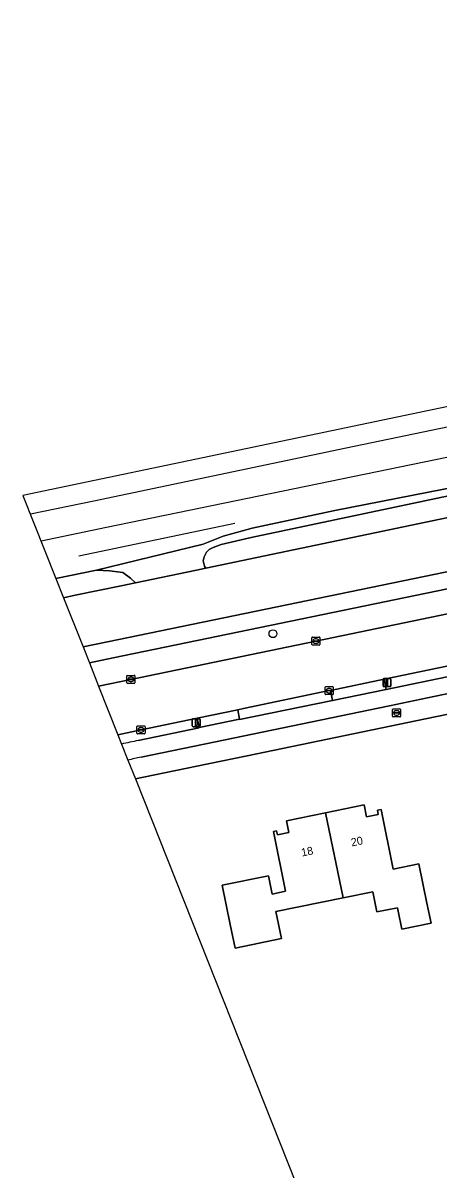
# Model space of a CAD drawing. Extents: x 164494 to 166241, y 382475 to 384495.
# Drawn here: x 164787.3 to 164839.1, y 384254 to 384397.1 of the extents above; entities that cross this region are included whole.
import ezdxf

# ---------------------------------------------------------------- set-up
doc = ezdxf.new("R2010")
doc.units = 0
for name, color, linetype in [('IMGEO_Berm_groen', 7, 'Continuous'), ('IMGEO_Boom', 7, 'Continuous'), ('IMGEO_Brandkraan', 7, 'Continuous'), ('IMGEO_Erf', 7, 'Continuous'), ('IMGEO_Fietspad_open', 7, 'Continuous'), ('IMGEO_Grasland_overig', 7, 'Continuous'), ('IMGEO_Greppel_droge_sloot', 7, 'Continuous'), ('IMGEO_Groenvoorziening', 7, 'Continuous'), ('IMGEO_Hek', 7, 'Continuous'), ('IMGEO_Kolk', 7, 'Continuous'), ('IMGEO_Lichtmast', 7, 'Continuous'), ('IMGEO_Pand', 7, 'Continuous'), ('IMGEO_Pand_nummerreeks', 7, 'Continuous'), ('IMGEO_Rijbaan_lokaal_open', 7, 'Continuous'), ('IMGEO_Spoor', 7, 'Continuous'), ('IMGEO_Spoorbaan_halfverhard', 7, 'Continuous'), ('IMGEO_Voetpad_open', 7, 'Continuous')]:
    doc.layers.add(name, color=color, linetype=linetype)

msp = doc.modelspace()

# ---------------------------------------------------------------- linework, layer by layer
at = {"layer": 'IMGEO_Berm_groen'}
for points in [[(164796.75, 384314.3), (164800.79, 384315.13), (164823.89, 384319.91), (164845.93, 384324.5), (164865.07, 384328.49), (164886.15, 384332.86), (164908.24, 384337.42), (164918.34, 384339.5), (164917.67, 384342.6), (164900.22, 384338.98), (164876.06, 384333.9), (164845.55, 384327.54), (164798.56, 384317.8), (164795.6, 384317.18)], [(164911.06, 384330.15), (164910.27, 384331.31), (164909.35, 384331.12), (164887.54, 384326.59), (164866.08, 384322.14), (164847.04, 384318.19), (164832.43, 384315.15), (164832.68, 384313.85), (164868.55, 384321.33)], [(164825.97, 384312.5), (164825.71, 384313.76), (164825.54, 384313.72), (164814.85, 384311.48), (164814.13, 384311.33), (164814.35, 384310.17), (164814.36, 384310.1)]]:
    msp.add_lwpolyline(points, close=True, dxfattribs=at)
for points in [[(164801.7, 384307.49), (164809.33, 384309.08), (164809.33, 384309.13), (164809.08, 384310.28), (164802.05, 384308.82), (164799.15, 384308.22)], [(164799.15, 384308.22), (164799.62, 384307.05)]]:
    msp.add_lwpolyline(points, dxfattribs=at)
msp.add_arc((164960.19, 383568.98), 755.33, 102.11272, 102.27386, dxfattribs=at)
at = {"layer": 'IMGEO_Boom'}
msp.add_circle((164818.52, 384320.83), 0.489, dxfattribs=at)
at = {"layer": 'IMGEO_Brandkraan'}
for p, q in [((164833.46, 384310.52), (164833.46, 384311.37)), ((164833.53, 384311.44), (164834.39, 384311.44)), ((164834.39, 384310.44), (164833.53, 384310.44)), ((164833.72, 384310.94), (164833.72, 384310.95)), ((164833.76, 384310.99), (164834.16, 384310.99)), ((164834.15, 384310.9), (164833.76, 384310.9)), ((164833.97, 384310.66), (164833.94, 384310.66)), ((164833.95, 384311.22), (164833.97, 384311.22)), ((164834.2, 384310.95), (164834.2, 384310.94)), ((164834.46, 384311.37), (164834.46, 384310.52))]:
    msp.add_line(p, q, dxfattribs=at)
for points in [[(164833.46, 384310.52), (164833.46, 384311.37)], [(164833.53, 384311.44), (164834.39, 384311.44)], [(164834.39, 384310.44), (164833.53, 384310.44)], [(164834.46, 384311.37), (164834.46, 384310.52)]]:
    msp.add_lwpolyline(points, dxfattribs=at)
for centre, radius, start, end in [((164833.53, 384311.37), 0.0765, 91.552, 178.448), ((164833.53, 384311.37), 0.0765, 91.552, 178.448), ((164833.53, 384310.52), 0.0765, 181.552, 268.448), ((164833.53, 384310.52), 0.0765, 181.552, 268.448), ((164833.76, 384310.95), 0.0403, 85.8775, 175.7526), ((164833.75, 384310.94), 0.0366, 178.938, 274.7102), ((164834.16, 384310.94), 0.043, 264.8664, 352.4533), ((164834.16, 384310.95), 0.0386, 1.7309, 96.639), ((164834.38, 384311.37), 0.0765, 1.552, 88.448), ((164834.38, 384311.37), 0.0765, 1.552, 88.448), ((164834.38, 384310.52), 0.0765, 271.552, 358.448), ((164834.38, 384310.52), 0.0765, 271.552, 358.448)]:
    msp.add_arc(centre, radius, start, end, dxfattribs=at)
for centre, major_axis, ratio, start_param, end_param in [((164833.95, 384310.94), (-0.387, 0.002), 0.722429, 4.712389, 7.853982), ((164833.97, 384310.94), (-0.39, 0.002), 0.717154, 1.570796, 4.712389)]:
    msp.add_ellipse(centre, major_axis=major_axis, ratio=ratio, start_param=start_param, end_param=end_param, dxfattribs=at)
at = {"layer": 'IMGEO_Erf'}
msp.add_lwpolyline([(164931.6, 384329.7), (164931.19, 384325.23), (164929.57, 384322.57), (164928.46, 384318.74), (164931.19, 384305.52), (164935.03, 384285.1), (164930.87, 384284.21), (164924.88, 384283.02), (164922.1, 384296.28), (164917.77, 384295.38), (164913.08, 384318.23), (164908.88, 384317.35), (164908.92, 384317.15), (164898.57, 384315.01), (164897.43, 384320.45), (164897.58, 384320.48), (164897.15, 384322.54), (164869.34, 384316.74), (164837.57, 384310.2), (164815.3, 384305.59), (164810.44, 384304.58), (164802.35, 384302.91), (164801.35, 384302.69), (164878.39, 384108.38)], dxfattribs=at)
msp.add_lwpolyline([(164834.61, 384283.92), (164834.16, 384286.16), (164834.07, 384286.6), (164831.48, 384286.08), (164830.98, 384288.57), (164827.29, 384287.82), (164818.89, 384286.12), (164819.58, 384282.74), (164813.79, 384281.56), (164813.2, 384284.5), (164812.2, 384289.4), (164817.98, 384290.58), (164818.44, 384288.31), (164820.11, 384288.65), (164818.59, 384296.12), (164818.98, 384296.2), (164819.08, 384295.71), (164820.52, 384296), (164820.23, 384297.47), (164825.07, 384298.46), (164829.92, 384299.44), (164830.22, 384297.97), (164831.67, 384298.26), (164831.56, 384298.78), (164832.02, 384298.87), (164833.53, 384291.43), (164836.75, 384292.08), (164837.75, 384287.18), (164838.26, 384284.66)], close=True, dxfattribs=at)
at = {"layer": 'IMGEO_Fietspad_open'}
for points in [[(165106.77, 384384.16), (165105.35, 384383.87), (165102.39, 384383.26), (165077.78, 384378.12), (165043.83, 384371.01), (165000.08, 384361.87), (164984.8, 384358.7), (164934.92, 384348.32), (164898.89, 384340.84), (164875.6, 384335.98), (164845.27, 384329.62), (164797.88, 384319.83), (164794.81, 384319.19), (164795.6, 384317.18)], [(164795.6, 384317.18), (164798.56, 384317.8), (164845.55, 384327.54), (164876.06, 384333.9), (164900.22, 384338.98), (164917.67, 384342.6), (164918.34, 384339.5), (164926.1, 384341.11), (164925.46, 384344.19), (164936.71, 384346.52), (164998.74, 384359.43), (165044.84, 384369.07), (165078.42, 384376.07), (165103.14, 384381.25)], [(165118.51, 384373.38), (165114.77, 384372.64), (165100.7, 384369.71), (165051.79, 384359.51), (165001.46, 384348.97), (164996.18, 384347.86), (164980.37, 384344.54), (164956.93, 384339.68), (164933.36, 384334.78), (164911.06, 384330.15), (164868.55, 384321.33), (164832.68, 384313.85), (164825.97, 384312.5), (164814.36, 384310.1), (164814.35, 384310.17), (164809.33, 384309.13), (164809.33, 384309.08), (164801.7, 384307.49)], [(164802.07, 384305.41), (164809.93, 384307.04), (164833.08, 384311.82), (164838.61, 384312.97), (164868.92, 384319.25), (164912.33, 384328.26), (164932.51, 384332.46), (164958.92, 384337.94), (164978.74, 384342.09), (164996.58, 384345.81), (165001.88, 384346.92), (165052.18, 384357.44), (165101.15, 384367.68), (165118.61, 384371.28), (165123.59, 384372.32)], [(164799.62, 384307.05), (164800.41, 384305.05)]]:
    msp.add_lwpolyline(points, dxfattribs=at)
for centre, radius, start, end in [((164960.19, 383568.98), 755.33, 102.11272, 102.27386), ((164986.29, 383452.67), 872.41, 102.19034, 102.30163)]:
    msp.add_arc(centre, radius, start, end, dxfattribs=at)
at = {"layer": 'IMGEO_Grasland_overig'}
msp.add_lwpolyline([(164847.74, 384340.43), (164826.25, 384336.21), (164815.92, 384334.01), (164812.31, 384333), (164809.79, 384332.03), (164796.47, 384328.76), (164798.1, 384328.71), (164799.77, 384328.47), (164800.74, 384327.79), (164801.37, 384327.2), (164808.97, 384328.79), (164810.16, 384329.04), (164809.99, 384329.28), (164809.82, 384329.95), (164809.93, 384330.44), (164810.23, 384331.04), (164810.56, 384331.36), (164811.07, 384331.62), (164812.06, 384331.96), (164815.81, 384332.87), (164912.2, 384353.22)], dxfattribs=at)
at = {"layer": 'IMGEO_Greppel_droge_sloot'}
msp.add_lwpolyline([(165000.91, 384371.6), (164912.2, 384353.22), (164815.81, 384332.87), (164812.06, 384331.96), (164811.07, 384331.62), (164810.56, 384331.36), (164810.23, 384331.04), (164809.93, 384330.44), (164809.82, 384329.95), (164809.99, 384329.28), (164810.16, 384329.04), (164862.28, 384339.95), (164950.03, 384358.07)], dxfattribs=at)
msp.add_lwpolyline([(164791.41, 384327.75), (164792.37, 384325.33), (164793.82, 384325.66), (164799.55, 384326.82), (164801.37, 384327.2), (164800.74, 384327.79), (164799.77, 384328.47), (164798.1, 384328.71), (164796.47, 384328.76)], close=True, dxfattribs=at)
at = {"layer": 'IMGEO_Groenvoorziening'}
msp.add_lwpolyline([(164794.81, 384319.19), (164797.88, 384319.83), (164845.27, 384329.62), (164875.6, 384335.98), (164898.89, 384340.84), (164934.92, 384348.32), (164984.8, 384358.7), (164983.6, 384364.66), (164950.03, 384358.07), (164862.28, 384339.95), (164810.16, 384329.04), (164808.97, 384328.79), (164801.37, 384327.2), (164799.55, 384326.82), (164793.82, 384325.66), (164792.37, 384325.33)], close=True, dxfattribs=at)
at = {"layer": 'IMGEO_Hek'}
for points in [[(164792.37, 384325.33), (164793.82, 384325.66), (164799.55, 384326.82), (164862.28, 384339.95), (164950.03, 384358.07), (164999.9, 384367.86), (165017.44, 384370.61), (165038.57, 384374.96), (165060.54, 384379.31), (165104.99, 384388.45), (165107.36, 384388.95), (165107.18, 384392.94), (165107.54, 384394.77)], [(164794.3, 384330.56), (164813.77, 384334.66)]]:
    msp.add_lwpolyline(points, dxfattribs=at)
at = {"layer": 'IMGEO_Kolk'}
for p, q in [((164823.39, 384319.48), (164823.39, 384320.34)), ((164823.46, 384320.41), (164824.31, 384320.41)), ((164823.87, 384320.19), (164823.9, 384320.19)), ((164824.39, 384320.34), (164824.39, 384319.48)), ((164824.31, 384319.41), (164823.46, 384319.41)), ((164823.64, 384319.9), (164823.64, 384319.92)), ((164824.08, 384319.87), (164823.68, 384319.87)), ((164823.69, 384319.95), (164824.09, 384319.95)), ((164823.9, 384319.63), (164823.87, 384319.63)), ((164824.13, 384319.92), (164824.13, 384319.9)), ((164800.29, 384314.71), (164800.29, 384315.56)), ((164800.36, 384315.63), (164801.22, 384315.63)), ((164801.22, 384314.63), (164800.36, 384314.63)), ((164800.55, 384315.13), (164800.55, 384315.14)), ((164800.59, 384315.18), (164800.99, 384315.18)), ((164800.99, 384315.09), (164800.59, 384315.09)), ((164800.8, 384314.85), (164800.77, 384314.85)), ((164800.78, 384315.41), (164800.8, 384315.41)), ((164801.03, 384315.14), (164801.03, 384315.13)), ((164801.29, 384315.56), (164801.29, 384314.71)), ((164825.04, 384313.3), (164825.04, 384314.15)), ((164825.12, 384314.22), (164825.97, 384314.22)), ((164825.97, 384313.22), (164825.12, 384313.22)), ((164825.3, 384313.72), (164825.3, 384313.73)), ((164825.34, 384313.77), (164825.74, 384313.77)), ((164825.74, 384313.68), (164825.34, 384313.68)), ((164825.53, 384314), (164825.55, 384314)), ((164825.55, 384313.44), (164825.53, 384313.44)), ((164825.78, 384313.73), (164825.78, 384313.72)), ((164826.04, 384314.15), (164826.04, 384313.3)), ((164801.54, 384308.4), (164801.54, 384309.25)), ((164801.62, 384309.32), (164802.47, 384309.32)), ((164801.8, 384308.82), (164801.8, 384308.83)), ((164802.24, 384308.78), (164801.84, 384308.78)), ((164801.85, 384308.87), (164802.24, 384308.87)), ((164802.03, 384309.1), (164802.06, 384309.1)), ((164802.29, 384308.83), (164802.29, 384308.82)), ((164802.55, 384309.25), (164802.55, 384308.4)), ((164802.47, 384308.32), (164801.62, 384308.32)), ((164802.05, 384308.54), (164802.03, 384308.54))]:
    msp.add_line(p, q, dxfattribs=at)
for points in [[(164823.39, 384319.48), (164823.39, 384320.34)], [(164823.46, 384320.41), (164824.31, 384320.41)], [(164824.39, 384320.34), (164824.39, 384319.48)], [(164824.31, 384319.41), (164823.46, 384319.41)], [(164800.29, 384314.71), (164800.29, 384315.56)], [(164800.36, 384315.63), (164801.22, 384315.63)], [(164801.22, 384314.63), (164800.36, 384314.63)], [(164801.29, 384315.56), (164801.29, 384314.71)], [(164825.04, 384313.3), (164825.04, 384314.15)], [(164825.12, 384314.22), (164825.97, 384314.22)], [(164825.97, 384313.22), (164825.12, 384313.22)], [(164826.04, 384314.15), (164826.04, 384313.3)], [(164801.54, 384308.4), (164801.54, 384309.25)], [(164801.62, 384309.32), (164802.47, 384309.32)], [(164802.55, 384309.25), (164802.55, 384308.4)], [(164802.47, 384308.32), (164801.62, 384308.32)]]:
    msp.add_lwpolyline(points, dxfattribs=at)
for centre, radius, start, end in [((164823.46, 384320.33), 0.0765, 91.552, 178.448), ((164823.46, 384320.33), 0.0765, 91.552, 178.448), ((164824.31, 384320.33), 0.0765, 1.552, 88.448), ((164824.31, 384320.33), 0.0765, 1.552, 88.448), ((164823.46, 384319.49), 0.0765, 181.552, 268.448), ((164823.46, 384319.49), 0.0765, 181.552, 268.448), ((164823.69, 384319.91), 0.0403, 85.8775, 175.7526), ((164823.68, 384319.9), 0.0366, 178.938, 274.7102), ((164824.09, 384319.91), 0.043, 264.8664, 352.4533), ((164824.09, 384319.91), 0.0386, 1.7309, 96.639), ((164824.31, 384319.49), 0.0765, 271.552, 358.448), ((164824.31, 384319.49), 0.0765, 271.552, 358.448), ((164800.37, 384315.56), 0.0765, 91.552, 178.448), ((164800.37, 384315.56), 0.0765, 91.552, 178.448), ((164800.37, 384314.71), 0.0765, 181.552, 268.448), ((164800.37, 384314.71), 0.0765, 181.552, 268.448), ((164800.59, 384315.14), 0.0403, 85.8775, 175.7526), ((164800.58, 384315.13), 0.0366, 178.938, 274.7102), ((164800.99, 384315.14), 0.0386, 1.7309, 96.639), ((164800.99, 384315.13), 0.043, 264.8664, 352.4533), ((164801.21, 384315.56), 0.0765, 1.552, 88.448), ((164801.21, 384315.56), 0.0765, 1.552, 88.448), ((164801.21, 384314.71), 0.0765, 271.552, 358.448), ((164801.21, 384314.71), 0.0765, 271.552, 358.448), ((164825.12, 384314.15), 0.0765, 91.552, 178.448), ((164825.12, 384314.15), 0.0765, 91.552, 178.448), ((164825.12, 384313.3), 0.0765, 181.552, 268.448), ((164825.12, 384313.3), 0.0765, 181.552, 268.448), ((164825.34, 384313.73), 0.0403, 85.8775, 175.7526), ((164825.34, 384313.72), 0.0366, 178.938, 274.7102), ((164825.75, 384313.73), 0.0386, 1.7309, 96.639), ((164825.74, 384313.72), 0.043, 264.8664, 352.4533), ((164825.97, 384314.15), 0.0765, 1.552, 88.448), ((164825.97, 384314.15), 0.0765, 1.552, 88.448), ((164825.97, 384313.3), 0.0765, 271.552, 358.448), ((164825.97, 384313.3), 0.0765, 271.552, 358.448), ((164801.62, 384309.25), 0.0765, 91.552, 178.448), ((164801.62, 384309.25), 0.0765, 91.552, 178.448), ((164801.84, 384308.83), 0.0403, 85.8775, 175.7526), ((164801.84, 384308.82), 0.0366, 178.938, 274.7102), ((164802.25, 384308.83), 0.0386, 1.7309, 96.639), ((164802.24, 384308.82), 0.043, 264.8664, 352.4533), ((164802.47, 384309.25), 0.0765, 1.552, 88.448), ((164802.47, 384309.25), 0.0765, 1.552, 88.448), ((164801.62, 384308.4), 0.0765, 181.552, 268.448), ((164801.62, 384308.4), 0.0765, 181.552, 268.448), ((164802.47, 384308.4), 0.0765, 271.552, 358.448), ((164802.47, 384308.4), 0.0765, 271.552, 358.448)]:
    msp.add_arc(centre, radius, start, end, dxfattribs=at)
for centre, major_axis, ratio, start_param, end_param in [((164823.87, 384319.91), (-0.387, 0.002), 0.722429, 4.712389, 7.853982), ((164823.9, 384319.91), (-0.39, 0.002), 0.717154, 1.570796, 4.712389), ((164800.78, 384315.13), (-0.387, 0.002), 0.722429, 4.712389, 7.853982), ((164800.8, 384315.13), (-0.39, 0.002), 0.717154, 1.570796, 4.712389), ((164825.53, 384313.72), (-0.387, 0.002), 0.722429, 4.712389, 7.853982), ((164825.55, 384313.72), (-0.39, 0.002), 0.717154, 1.570796, 4.712389), ((164802.03, 384308.82), (-0.387, 0.002), 0.722429, 4.712389, 7.853982), ((164802.06, 384308.82), (-0.39, 0.002), 0.717154, 1.570796, 4.712389)]:
    msp.add_ellipse(centre, major_axis=major_axis, ratio=ratio, start_param=start_param, end_param=end_param, dxfattribs=at)
at = {"layer": 'IMGEO_Lichtmast'}
for p, q in [((164832.27, 384314.33), (164832.27, 384315.12)), ((164832.27, 384315.12), (164832.27, 384314.33)), ((164832.37, 384315.22), (164833.16, 384315.22)), ((164833.16, 384315.22), (164832.37, 384315.22)), ((164833.26, 384315.12), (164833.26, 384314.33)), ((164833.26, 384314.33), (164833.26, 384315.12)), ((164833.16, 384314.23), (164832.37, 384314.23)), ((164832.37, 384314.23), (164833.16, 384314.23)), ((164808.45, 384309.31), (164808.45, 384310.11)), ((164808.45, 384310.11), (164808.45, 384309.31)), ((164808.55, 384310.21), (164809.34, 384310.21)), ((164809.34, 384310.21), (164808.55, 384310.21)), ((164809.44, 384310.11), (164809.44, 384309.31)), ((164809.44, 384309.31), (164809.44, 384310.11)), ((164809.34, 384309.21), (164808.55, 384309.21)), ((164808.55, 384309.21), (164809.34, 384309.21))]:
    msp.add_line(p, q, dxfattribs=at)
for points in [[(164832.69, 384315.1), (164832.84, 384315.1), (164832.84, 384314.35), (164832.69, 384314.35), (164832.69, 384315.1)], [(164808.87, 384310.09), (164809.02, 384310.09), (164809.02, 384309.34), (164808.87, 384309.34), (164808.87, 384310.09)]]:
    msp.add_lwpolyline(points, dxfattribs=at)
for centre, start, end in [((164832.37, 384315.12), 90, 180), ((164832.37, 384315.12), 90, 180), ((164832.37, 384314.33), 180, 270), ((164832.37, 384314.33), 180, 270), ((164833.16, 384315.12), 0, 90), ((164833.16, 384315.12), 360, 90), ((164833.16, 384314.33), 270, 0), ((164833.16, 384314.33), 270, 0), ((164808.55, 384310.11), 90, 180), ((164808.55, 384310.11), 90, 180), ((164809.34, 384310.11), 0, 90), ((164809.34, 384310.11), 360, 90), ((164808.55, 384309.31), 180, 270), ((164808.55, 384309.31), 180, 270), ((164809.34, 384309.31), 270, 0), ((164809.34, 384309.31), 270, 0)]:
    msp.add_arc(centre, 0.1, start, end, dxfattribs=at)
at = {"layer": 'IMGEO_Pand'}
for points in [[(164825.07, 384298.46), (164827.29, 384287.82), (164830.98, 384288.57), (164831.48, 384286.08), (164834.07, 384286.6), (164834.16, 384286.16), (164834.61, 384283.92), (164838.26, 384284.66), (164837.75, 384287.18), (164836.75, 384292.08), (164833.53, 384291.43), (164832.02, 384298.87), (164831.56, 384298.78), (164831.67, 384298.26), (164830.22, 384297.97), (164829.92, 384299.44)], [(164825.07, 384298.46), (164820.23, 384297.47), (164820.52, 384296), (164819.08, 384295.71), (164818.98, 384296.2), (164818.59, 384296.12), (164820.11, 384288.65), (164818.44, 384288.31), (164817.98, 384290.58), (164812.2, 384289.4), (164813.2, 384284.5), (164813.79, 384281.56), (164819.58, 384282.74), (164818.89, 384286.12), (164827.29, 384287.82)]]:
    msp.add_lwpolyline(points, close=True, dxfattribs=at)
at = {"layer": 'IMGEO_Rijbaan_lokaal_open'}
for points in [[(165103.84, 384378.3), (165103.18, 384378.13), (165082.55, 384373.83), (165059.46, 384369), (165037.35, 384364.38), (165015.25, 384359.74), (164994.14, 384355.39), (164980.37, 384352.43), (164954.31, 384347.04), (164933.22, 384342.57), (164926.1, 384341.11), (164918.34, 384339.5), (164908.24, 384337.42), (164886.15, 384332.86), (164865.07, 384328.49), (164845.93, 384324.5), (164823.89, 384319.91), (164800.79, 384315.13), (164796.75, 384314.3), (164799.15, 384308.22)], [(164799.15, 384308.22), (164802.05, 384308.82), (164809.08, 384310.28), (164814.13, 384311.33), (164814.85, 384311.48), (164825.54, 384313.72), (164825.71, 384313.76), (164832.43, 384315.15), (164847.04, 384318.19), (164866.08, 384322.14), (164887.54, 384326.59), (164909.35, 384331.12), (164910.27, 384331.31), (164923.02, 384333.97), (164933.94, 384336.23)]]:
    msp.add_lwpolyline(points, dxfattribs=at)
for points in [[(164832.43, 384315.15), (164825.71, 384313.76), (164825.97, 384312.5), (164832.68, 384313.85)], [(164814.13, 384311.33), (164809.08, 384310.28), (164809.33, 384309.13), (164814.35, 384310.17)]]:
    msp.add_lwpolyline(points, close=True, dxfattribs=at)
at = {"layer": 'IMGEO_Spoor'}
for points in [[(165534.64, 384491.34), (165527.15, 384489.84), (165498.34, 384483.75), (165300.85, 384442.55), (165180.1, 384417.54), (165154.25, 384412.05), (165058.78, 384392.21), (165020.91, 384384.16), (164953.47, 384370.24), (164918.38, 384362.87), (164827.66, 384344.03), (164796.15, 384337.41), (164788.23, 384335.77)], [(165535.4, 384487.55), (165347.59, 384448.53), (165284.37, 384435.3), (165189.31, 384415.62), (165019.71, 384380.31), (164986.05, 384373.23), (164945.98, 384364.95), (164850.57, 384344.99), (164797.73, 384334.11), (164789.57, 384332.39)]]:
    msp.add_lwpolyline(points, dxfattribs=at)
at = {"layer": 'IMGEO_Spoorbaan_halfverhard'}
msp.add_lwpolyline([(165053.82, 384393.35), (164898.68, 384361.41), (164787.3, 384338.11), (164791.41, 384327.75), (164796.47, 384328.76), (164809.79, 384332.03), (164812.31, 384333), (164815.92, 384334.01), (164826.25, 384336.21), (164847.74, 384340.43), (164860.86, 384343.22), (164877.54, 384347.02), (164920.34, 384355.65), (164963.79, 384364.78)], dxfattribs=at)
at = {"layer": 'IMGEO_Voetpad_open'}
for points in [[(165123.59, 384372.32), (165118.61, 384371.28), (165101.15, 384367.68), (165052.18, 384357.44), (165001.88, 384346.92), (164996.58, 384345.81), (164978.74, 384342.09), (164958.92, 384337.94), (164932.51, 384332.46), (164912.33, 384328.26), (164868.92, 384319.25), (164838.61, 384312.97), (164833.08, 384311.82), (164809.93, 384307.04), (164802.07, 384305.41)], [(164801.35, 384302.69), (164802.35, 384302.91), (164810.44, 384304.58), (164815.3, 384305.59), (164837.57, 384310.2), (164869.34, 384316.74), (164897.15, 384322.54), (164911.51, 384325.53), (164913.32, 384325.91), (164913.85, 384326.02), (164931.49, 384329.68)], [(164800.41, 384305.05), (164801.35, 384302.69)]]:
    msp.add_lwpolyline(points, dxfattribs=at)
msp.add_arc((164986.29, 383452.67), 872.41, 102.19034, 102.30163, dxfattribs=at)

# ---------------------------------------------------------------- texts
at = {"layer": 'IMGEO_Pand_nummerreeks'}
for s, p in [('20', (164828.37, 384294.25)), ('18', (164822.16, 384292.99))]:
    msp.add_text(s, height=1, rotation=11.4631, dxfattribs=at).set_placement(p)

doc.saveas('drawing.dxf')
